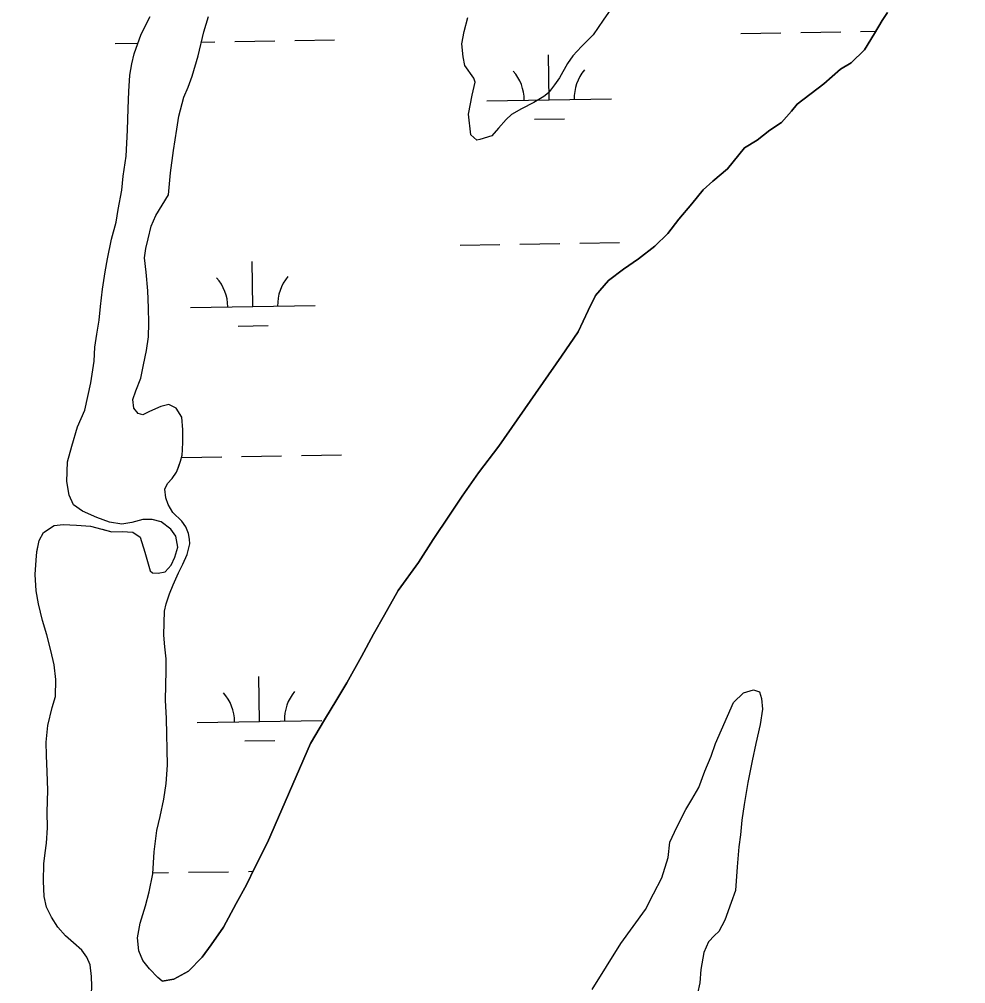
# Model space of a CAD drawing. Extents: x 3855477 to 3893699, y 299188 to 325115.
# Drawn here: x 3881308 to 3882067, y 308019 to 308792 of the extents above; entities that cross this region are included whole.
import ezdxf

# ---------------------------------------------------------------- set-up
doc = ezdxf.new("R2010")
doc.units = 0
for name, color, linetype in [('V-GRID-MAJR', 7, 'Continuous'), ('V-TOPO-SHOR', 7, 'Continuous'), ('V-WETL-SWMP', 7, 'Continuous')]:
    doc.layers.add(name, color=color, linetype=linetype)

msp = doc.modelspace()

# ---------------------------------------------------------------- linework, layer by layer
at = {"layer": 'V-GRID-MAJR'}
msp.add_spline([(3859685.54, 307646.85), (3864995.66, 307731.42), (3870305.76, 307816.78), (3875615.86, 307902.9), (3880925.94, 307989.8), (3886236.01, 308077.46), (3891546.07, 308165.91)], degree=3, dxfattribs=at)
at = {"layer": 'V-TOPO-SHOR'}
for points in [[(3881784.25, 308803.04), (3881776.13, 308791.59), (3881768, 308779.6), (3881758.87, 308770.27), (3881751.88, 308763.01), (3881747.54, 308756.76), (3881741, 308745.27), (3881737.21, 308739.54), (3881732.35, 308733.29), (3881728.6, 308730.2)], [(3881364.62, 308034.03), (3881362.06, 308040.2), (3881357.9, 308045.69), (3881351.24, 308051.8), (3881344.96, 308057.34), (3881338.7, 308064.22), (3881333.82, 308072.23), (3881329.71, 308080.24), (3881327.93, 308088.97), (3881327.18, 308101.17), (3881327.44, 308115.09), (3881328.56, 308123.77), (3881329.67, 308131.68), (3881330.47, 308143.85), (3881330.31, 308156.43), (3881330.63, 308174.02), (3881330.32, 308188.92), (3881329.58, 308201.89), (3881329.39, 308212.53), (3881330.79, 308225.85), (3881334.34, 308240.29), (3881337.01, 308249.14), (3881337.26, 308262.87), (3881335.73, 308274.69), (3881333.04, 308285.96), (3881329.98, 308298.78), (3881326.51, 308310.25), (3881323.27, 308323.46), (3881321.33, 308333.94), (3881320.6, 308346.91), (3881321.39, 308358.5), (3881321.9, 308365.07), (3881323.8, 308374.31), (3881327.4, 308380.82), (3881335.82, 308386.28), (3881343.18, 308387.11), (3881353.62, 308386.54), (3881365.01, 308385.75), (3881374.25, 308383.27), (3881381.95, 308381.19), (3881390.27, 308381.43), (3881398.96, 308380.88), (3881404.69, 308376.91), (3881408.54, 308365.05), (3881412.71, 308349.89), (3881414.81, 308348.3), (3881419.25, 308348.03), (3881424.89, 308349.28), (3881429.62, 308354.41), (3881432.64, 308360.93), (3881435.11, 308369.01), (3881433.52, 308377.74), (3881429.37, 308383.24), (3881421.74, 308389.37), (3881414.42, 308391.05), (3881406.88, 308390.99), (3881398.14, 308388.83), (3881389.99, 308387.43), (3881380.16, 308388.96), (3881369.97, 308392.82), (3881358.46, 308397.86), (3881351.4, 308402.82), (3881347.86, 308410.62), (3881345.94, 308421.68), (3881346.6, 308437.34), (3881349.93, 308450.04), (3881354.46, 308465.43), (3881360.31, 308478.86), (3881365.35, 308500.82), (3881367.98, 308517.98), (3881368.57, 308529.38), (3881369.92, 308539.61), (3881371.87, 308550.99), (3881373.03, 308561.99), (3881374.64, 308575.88), (3881376.63, 308589.77), (3881378.55, 308599.99), (3881381.93, 308615.79), (3881385.47, 308629.45), (3881387.2, 308639.67), (3881390, 308655.29), (3881391.16, 308666.29), (3881393.58, 308682.49), (3881394.54, 308703.36), (3881395.24, 308720.76), (3881395.68, 308734.29), (3881396.5, 308747.42), (3881398.21, 308756.48), (3881400.09, 308764.38), (3881405.6, 308780.33), (3881412.82, 308794.51)], [(3881422.43, 308020.93), (3881419.01, 308023.89), (3881412.17, 308030.78), (3881406.87, 308037.46), (3881403.73, 308045.25), (3881402.56, 308055.71), (3881404.71, 308067.47), (3881409.02, 308081.32), (3881411.93, 308092.48), (3881414.9, 308106.93), (3881415.99, 308124.71), (3881418.24, 308141.88), (3881420.76, 308152.86), (3881423.72, 308166.92), (3881425.68, 308179.46), (3881426.72, 308194.14), (3881425.85, 308231.67), (3881425.15, 308246.38), (3881425.58, 308269.97), (3881425.56, 308279.45), (3881424.57, 308289.14), (3881423.77, 308298.43), (3881423.95, 308308.29), (3881424.31, 308317.57), (3881425.77, 308323.54), (3881428.43, 308331.42), (3881431.27, 308338.72), (3881435.5, 308348.31), (3881439.11, 308355.21), (3881442.54, 308363.08), (3881444.63, 308371.55), (3881444.31, 308375.23), (3881443.43, 308379.89), (3881441.39, 308385.15), (3881438.19, 308389.85), (3881430.97, 308396.74), (3881427.21, 308403.2), (3881425.38, 308408.45), (3881424.53, 308415.43), (3881426.75, 308420.03), (3881430.49, 308424.02), (3881433.87, 308428.99), (3881435.49, 308433.21), (3881437.12, 308437.83), (3881438.56, 308442.64), (3881438.83, 308446.89), (3881439.15, 308453.46), (3881439.12, 308462.93), (3881438.34, 308473.2), (3881433.64, 308480.44), (3881427.69, 308483.25), (3881421.48, 308481.82), (3881412.31, 308477.73), (3881406.85, 308475.12), (3881403.2, 308476.15), (3881399.6, 308480.47), (3881398.95, 308487.45), (3881401.4, 308494.36), (3881405.45, 308504.35), (3881407.58, 308515.14), (3881409.91, 308526.7), (3881411.46, 308537.51), (3881411.85, 308548.52), (3881411.5, 308560.91), (3881410.97, 308574.46), (3881409.69, 308589.37), (3881408.35, 308600.8), (3881409.45, 308608.33), (3881411.33, 308616.03), (3881413.65, 308626.24), (3881417.28, 308634.88), (3881427.45, 308651.52), (3881429.12, 308669.08), (3881431.57, 308687.03), (3881434.2, 308704), (3881435.94, 308714.6), (3881439.89, 308729.81), (3881443.32, 308737.87), (3881446.38, 308746.52), (3881451.31, 308762.87), (3881455.92, 308782.13), (3881459.62, 308794.44)], [(3881422.43, 308020.93), (3881431.75, 308022.7), (3881443.46, 308028.86), (3881454.5, 308040.08), (3881461.83, 308050), (3881471.76, 308064.13), (3881481.77, 308083.29), (3881489.97, 308098.23), (3881496.8, 308112.03), (3881507.02, 308132.15), (3881541.33, 308211.41), (3881552.51, 308230.54), (3881562.47, 308246.8), (3881570.45, 308260.2), (3881582.24, 308281.26), (3881591.85, 308299.26), (3881600.64, 308314.58), (3881611.63, 308334.1), (3881628.09, 308356.63), (3881639.83, 308375.18), (3881652.76, 308394.67), (3881663.09, 308409.76), (3881676.19, 308428.48), (3881692.44, 308450.04), (3881742.67, 308522.04), (3881756.18, 308541.72), (3881764.02, 308558.59), (3881770.04, 308570.67), (3881780.51, 308582.86), (3881792.47, 308591.73), (3881804.42, 308600.22), (3881817.56, 308610.23), (3881828, 308620.48), (3881836.9, 308631.93), (3881847.19, 308644.31), (3881856.29, 308655.56), (3881864.14, 308662.38), (3881875.73, 308672.23), (3881889.38, 308689.19), (3881899.75, 308695.39), (3881909.75, 308703.33), (3881919.15, 308709.54), (3881927.05, 308718.49), (3881931.6, 308724.02), (3881953.17, 308740.45), (3881966.34, 308752.21), (3881974.94, 308757.27), (3881985.76, 308767.71), (3881993.73, 308780.72), (3881999.92, 308791.24), (3882004.1, 308797.74)], [(3881728.6, 308730.2), (3881720.6, 308725.59), (3881710.49, 308720.5), (3881702.49, 308715.9), (3881698.2, 308711.76), (3881692.27, 308705), (3881686.88, 308698.77), (3881677.33, 308695.78), (3881674.69, 308695.3), (3881670.02, 308699.6), (3881668.2, 308715.99), (3881671.12, 308731.23), (3881673.42, 308741.74), (3881672.42, 308744.93), (3881665.22, 308755.08), (3881663.76, 308761.97), (3881662.89, 308772.53), (3881664.66, 308782.52), (3881667.49, 308793.55)], [(3881767.31, 308014.21), (3881790.33, 308051.06), (3881800.16, 308064.73), (3881809.99, 308078.39), (3881816.61, 308091.05), (3881823.22, 308103.71), (3881828.31, 308120.12), (3881829.6, 308132.34), (3881835.14, 308144.48), (3881842.32, 308158.73), (3881847.25, 308166.62), (3881852.75, 308176.11), (3881857.78, 308189.33), (3881862.79, 308201.48), (3881866.17, 308211.54), (3881880.6, 308244.28), (3881888.73, 308252.12), (3881896.76, 308254.64), (3881901.52, 308252.96), (3881903.02, 308247.6), (3881903.93, 308239.07), (3881902.11, 308226.86), (3881898.64, 308211.48), (3881895.73, 308197.69), (3881892.22, 308180.19), (3881889.24, 308162.67), (3881887.41, 308149.93), (3881886.14, 308138.24), (3881884.9, 308128.68), (3881883.55, 308112.73), (3881882.14, 308093.59), (3881878.77, 308084.07), (3881873.72, 308069.79), (3881868.77, 308060.82), (3881865.52, 308057.69), (3881860.63, 308052.45), (3881856.75, 308044.01), (3881854.37, 308030.21), (3881853.65, 308019.57), (3881851.9, 308011.09)], [(3881365.47, 308004.55), (3881366.08, 308016.92), (3881365.64, 308024.66), (3881364.65, 308033.97), (3881364.62, 308034.03)]]:
    msp.add_lwpolyline(points, dxfattribs=at)
at = {"layer": 'V-WETL-SWMP'}
for p, q in [((3881405.6, 308780.33), (3881412.82, 308794.51)), ((3881400.09, 308764.38), (3881405.6, 308780.33)), ((3881886.62, 308780.89), (3881918.62, 308781.41)), ((3881934.61, 308781.67), (3881966.61, 308782.19)), ((3881982.61, 308782.45), (3881994.87, 308782.65)), ((3881384.78, 308772.72), (3881403.07, 308773.02)), ((3881453.94, 308773.84), (3881464.77, 308774.02)), ((3881480.77, 308774.28), (3881512.76, 308774.8)), ((3881528.76, 308775.06), (3881560.76, 308775.58)), ((3881398.21, 308756.48), (3881400.09, 308764.38)), ((3881732.88, 308727.64), (3881732.29, 308763.63)), ((3881396.5, 308747.42), (3881398.21, 308756.48)), ((3881395.68, 308734.29), (3881396.5, 308747.42)), ((3881395.24, 308720.76), (3881395.68, 308734.29)), ((3881682.88, 308726.82), (3881782.87, 308728.45)), ((3881394.54, 308703.36), (3881395.24, 308720.76)), ((3881721.13, 308712.01), (3881745.13, 308712.4)), ((3881393.58, 308682.49), (3881394.54, 308703.36)), ((3881391.16, 308666.29), (3881393.58, 308682.49)), ((3881390, 308655.29), (3881391.16, 308666.29)), ((3881387.2, 308639.67), (3881390, 308655.29)), ((3881385.47, 308629.45), (3881387.2, 308639.67)), ((3881381.93, 308615.79), (3881385.47, 308629.45)), ((3881378.55, 308599.99), (3881381.93, 308615.79)), ((3881661.36, 308611.02), (3881693.35, 308611.54)), ((3881709.35, 308611.8), (3881741.35, 308612.33)), ((3881757.35, 308612.59), (3881789.34, 308613.11)), ((3881376.63, 308589.77), (3881378.55, 308599.99)), ((3881495.07, 308561.88), (3881494.49, 308597.87)), ((3881374.64, 308575.88), (3881376.63, 308589.77)), ((3881373.03, 308561.99), (3881374.64, 308575.88)), ((3881371.87, 308550.99), (3881373.03, 308561.99)), ((3881445.08, 308561.06), (3881545.07, 308562.69)), ((3881369.92, 308539.61), (3881371.87, 308550.99)), ((3881483.33, 308546.25), (3881507.32, 308546.64)), ((3881368.57, 308529.38), (3881369.92, 308539.61)), ((3881367.98, 308517.98), (3881368.57, 308529.38)), ((3881365.35, 308500.82), (3881367.98, 308517.98)), ((3881360.31, 308478.86), (3881365.35, 308500.82)), ((3881354.46, 308465.43), (3881360.31, 308478.86)), ((3881349.93, 308450.04), (3881354.46, 308465.43)), ((3881346.6, 308437.34), (3881349.93, 308450.04)), ((3881345.93, 308421.68), (3881346.6, 308437.34)), ((3881438.19, 308440.86), (3881470.19, 308441.39)), ((3881486.19, 308441.65), (3881518.18, 308442.17)), ((3881534.18, 308442.43), (3881566.18, 308442.95)), ((3881347.86, 308410.62), (3881345.93, 308421.68)), ((3881351.4, 308402.82), (3881347.86, 308410.62)), ((3881358.46, 308397.86), (3881351.4, 308402.82)), ((3881369.97, 308392.82), (3881358.46, 308397.86)), ((3881380.15, 308388.96), (3881369.97, 308392.82)), ((3881406.88, 308390.99), (3881398.14, 308388.83)), ((3881414.42, 308391.05), (3881406.88, 308390.99)), ((3881421.74, 308389.37), (3881414.42, 308391.05)), ((3881327.4, 308380.82), (3881335.82, 308386.28)), ((3881335.82, 308386.28), (3881343.18, 308387.11)), ((3881343.18, 308387.11), (3881353.62, 308386.54)), ((3881353.62, 308386.54), (3881365.01, 308385.75)), ((3881365.01, 308385.75), (3881381.95, 308381.19)), ((3881389.99, 308387.43), (3881380.15, 308388.96)), ((3881398.14, 308388.83), (3881389.99, 308387.43)), ((3881429.37, 308383.24), (3881421.74, 308389.37)), ((3881433.52, 308377.74), (3881429.37, 308383.24)), ((3881323.8, 308374.31), (3881327.4, 308380.82)), ((3881381.95, 308381.19), (3881390.27, 308381.43)), ((3881390.27, 308381.43), (3881398.96, 308380.88)), ((3881398.96, 308380.88), (3881404.69, 308376.91)), ((3881404.69, 308376.91), (3881408.54, 308365.05)), ((3881435.11, 308369.01), (3881433.52, 308377.74)), ((3881321.9, 308365.06), (3881323.8, 308374.31)), ((3881432.64, 308360.93), (3881435.11, 308369.01)), ((3881321.39, 308358.5), (3881321.9, 308365.06)), ((3881408.54, 308365.05), (3881412.71, 308349.88)), ((3881429.62, 308354.41), (3881432.64, 308360.93)), ((3881320.6, 308346.91), (3881321.39, 308358.5)), ((3881424.89, 308349.28), (3881429.62, 308354.41)), ((3881321.33, 308333.94), (3881320.6, 308346.91)), ((3881412.71, 308349.88), (3881414.81, 308348.3)), ((3881414.81, 308348.3), (3881419.26, 308348.03)), ((3881419.26, 308348.03), (3881424.89, 308349.28)), ((3881323.27, 308323.46), (3881321.33, 308333.94)), ((3881326.51, 308310.25), (3881323.27, 308323.46)), ((3881329.98, 308298.77), (3881326.51, 308310.25)), ((3881333.04, 308285.96), (3881329.98, 308298.77)), ((3881335.73, 308274.69), (3881333.04, 308285.96)), ((3881337.26, 308262.86), (3881335.73, 308274.69)), ((3881337.01, 308249.14), (3881337.26, 308262.86)), ((3881500.49, 308229.25), (3881499.91, 308265.24)), ((3881334.34, 308240.29), (3881337.01, 308249.14)), ((3881330.79, 308225.85), (3881334.34, 308240.29)), ((3881450.5, 308228.43), (3881550.49, 308230.06)), ((3881329.39, 308212.53), (3881330.79, 308225.85)), ((3881329.58, 308201.89), (3881329.39, 308212.53)), ((3881488.74, 308213.62), (3881512.74, 308214.01)), ((3881330.32, 308188.92), (3881329.58, 308201.89)), ((3881330.63, 308174.02), (3881330.32, 308188.92)), ((3881330.31, 308156.43), (3881330.63, 308174.02)), ((3881330.47, 308143.85), (3881330.31, 308156.43)), ((3881329.67, 308131.68), (3881330.47, 308143.85)), ((3881328.56, 308123.77), (3881329.67, 308131.68)), ((3881327.44, 308115.09), (3881328.56, 308123.77)), ((3881327.18, 308101.17), (3881327.44, 308115.09)), ((3881414.95, 308107.77), (3881427.61, 308107.97)), ((3881443.61, 308108.23), (3881475.61, 308108.75)), ((3881491.61, 308109.02), (3881495.34, 308109.08)), ((3881327.93, 308088.97), (3881327.18, 308101.17)), ((3881329.71, 308080.24), (3881327.93, 308088.97)), ((3881333.82, 308072.23), (3881329.71, 308080.24)), ((3881338.7, 308064.22), (3881333.82, 308072.23)), ((3881344.96, 308057.33), (3881338.7, 308064.22)), ((3881351.24, 308051.8), (3881344.96, 308057.33)), ((3881357.9, 308045.69), (3881351.24, 308051.8)), ((3881362.05, 308040.2), (3881357.9, 308045.69)), ((3881364.65, 308033.96), (3881362.05, 308040.2)), ((3881365.64, 308024.66), (3881364.65, 308033.96)), ((3881366.08, 308016.92), (3881365.64, 308024.66))]:
    msp.add_line(p, q, dxfattribs=at)
for points in [[(3881425.77, 308323.54), (3881428.43, 308331.42), (3881431.27, 308338.72), (3881435.5, 308348.31), (3881439.11, 308355.21), (3881442.54, 308363.08), (3881444.63, 308371.55), (3881444.31, 308375.23), (3881443.43, 308379.89), (3881441.39, 308385.15), (3881438.19, 308389.85), (3881430.97, 308396.74), (3881427.21, 308403.19), (3881425.38, 308408.45), (3881424.53, 308415.43), (3881426.75, 308420.03), (3881430.49, 308424.02), (3881433.87, 308428.99), (3881435.49, 308433.22), (3881437.12, 308437.83), (3881438.56, 308442.64), (3881438.83, 308446.89), (3881439.15, 308453.46), (3881439.12, 308462.93), (3881438.34, 308473.2), (3881433.64, 308480.44), (3881427.69, 308483.25), (3881421.48, 308481.82), (3881412.31, 308477.73), (3881406.85, 308475.12), (3881403.2, 308476.15), (3881399.6, 308480.47), (3881398.95, 308487.45), (3881401.4, 308494.37), (3881405.45, 308504.35), (3881407.58, 308515.14), (3881409.91, 308526.7), (3881411.46, 308537.51), (3881411.85, 308548.52), (3881411.5, 308560.91), (3881410.97, 308574.45), (3881409.69, 308589.37), (3881408.35, 308600.8), (3881409.45, 308608.33), (3881411.33, 308616.03), (3881413.65, 308626.24), (3881417.28, 308634.87), (3881427.45, 308651.52), (3881429.12, 308669.09), (3881431.57, 308687.03), (3881434.2, 308704), (3881435.94, 308714.6), (3881439.89, 308729.81), (3881443.32, 308737.87), (3881446.38, 308746.52), (3881451.31, 308762.87), (3881455.92, 308782.13), (3881459.62, 308794.44)], [(3882004.1, 308797.74), (3881999.92, 308791.24), (3881993.73, 308780.72), (3881985.76, 308767.71), (3881974.94, 308757.27), (3881966.34, 308752.2), (3881953.17, 308740.45), (3881931.6, 308724.02), (3881927.05, 308718.49), (3881919.15, 308709.54), (3881909.75, 308703.33), (3881899.75, 308695.39), (3881889.39, 308689.19), (3881875.73, 308672.23), (3881864.15, 308662.38), (3881856.29, 308655.56), (3881847.19, 308644.31), (3881836.91, 308631.93), (3881828, 308620.48), (3881817.56, 308610.23), (3881804.42, 308600.22), (3881792.47, 308591.73), (3881780.51, 308582.86), (3881770.04, 308570.67), (3881764.02, 308558.59), (3881756.18, 308541.72), (3881742.67, 308522.04), (3881692.44, 308450.04), (3881676.19, 308428.48), (3881663.09, 308409.76), (3881652.76, 308394.67), (3881639.83, 308375.17), (3881628.09, 308356.63), (3881611.63, 308334.1), (3881600.64, 308314.58), (3881591.85, 308299.26), (3881582.24, 308281.26), (3881570.45, 308260.2), (3881562.47, 308246.8), (3881552.51, 308230.54), (3881541.33, 308211.41), (3881507.02, 308132.15), (3881496.8, 308112.03), (3881489.97, 308098.23), (3881481.77, 308083.29), (3881471.76, 308064.13), (3881461.83, 308050), (3881454.5, 308040.08), (3881443.46, 308028.86), (3881431.75, 308022.69), (3881422.43, 308020.93), (3881419, 308023.89), (3881412.17, 308030.78), (3881406.87, 308037.46), (3881403.73, 308045.25), (3881402.56, 308055.71), (3881404.71, 308067.47), (3881409.02, 308081.32), (3881411.93, 308092.48), (3881414.9, 308106.93), (3881415.99, 308124.71), (3881418.24, 308141.88), (3881420.76, 308152.86), (3881423.72, 308166.92), (3881425.69, 308179.46), (3881426.72, 308194.14), (3881425.85, 308231.67), (3881425.15, 308246.38), (3881425.58, 308269.97), (3881425.56, 308279.45), (3881424.57, 308289.14), (3881423.77, 308298.43), (3881423.95, 308308.29), (3881424.31, 308317.57), (3881425.77, 308323.54)], [(3881767.3, 308014.21), (3881790.33, 308051.06), (3881800.16, 308064.73), (3881809.99, 308078.39), (3881816.61, 308091.05), (3881823.22, 308103.71), (3881828.31, 308120.12), (3881829.6, 308132.34), (3881835.14, 308144.48), (3881842.32, 308158.73), (3881847.25, 308166.62), (3881852.75, 308176.11), (3881857.78, 308189.33), (3881862.79, 308201.48), (3881866.17, 308211.54), (3881880.6, 308244.28), (3881888.73, 308252.12), (3881896.76, 308254.64), (3881901.52, 308252.96), (3881903.02, 308247.6), (3881903.93, 308239.07), (3881902.11, 308226.86), (3881898.64, 308211.48), (3881895.73, 308197.69), (3881892.22, 308180.19), (3881889.24, 308162.67), (3881887.41, 308149.93), (3881886.14, 308138.24), (3881884.9, 308128.68), (3881883.55, 308112.73), (3881882.14, 308093.59), (3881878.77, 308084.07), (3881873.72, 308069.79), (3881868.77, 308060.83), (3881865.52, 308057.69), (3881860.63, 308052.45), (3881856.75, 308044.01), (3881854.37, 308030.21), (3881853.65, 308019.57), (3881851.9, 308011.09)]]:
    msp.add_lwpolyline(points, dxfattribs=at)
for centre, start, end in [((3881677.63, 308727.21), 0.16154, 41.7052), ((3881788.1, 308729.01), 140.16154, 181.7052), ((3881439.83, 308561.45), 0.16154, 41.7052), ((3881550.3, 308563.25), 140.16154, 181.7052), ((3881445.25, 308228.82), 0.16154, 41.7052), ((3881555.72, 308230.62), 140.16154, 181.7052)]:
    msp.add_arc(centre, 35.25, start, end, dxfattribs=at)

doc.saveas('drawing.dxf')
